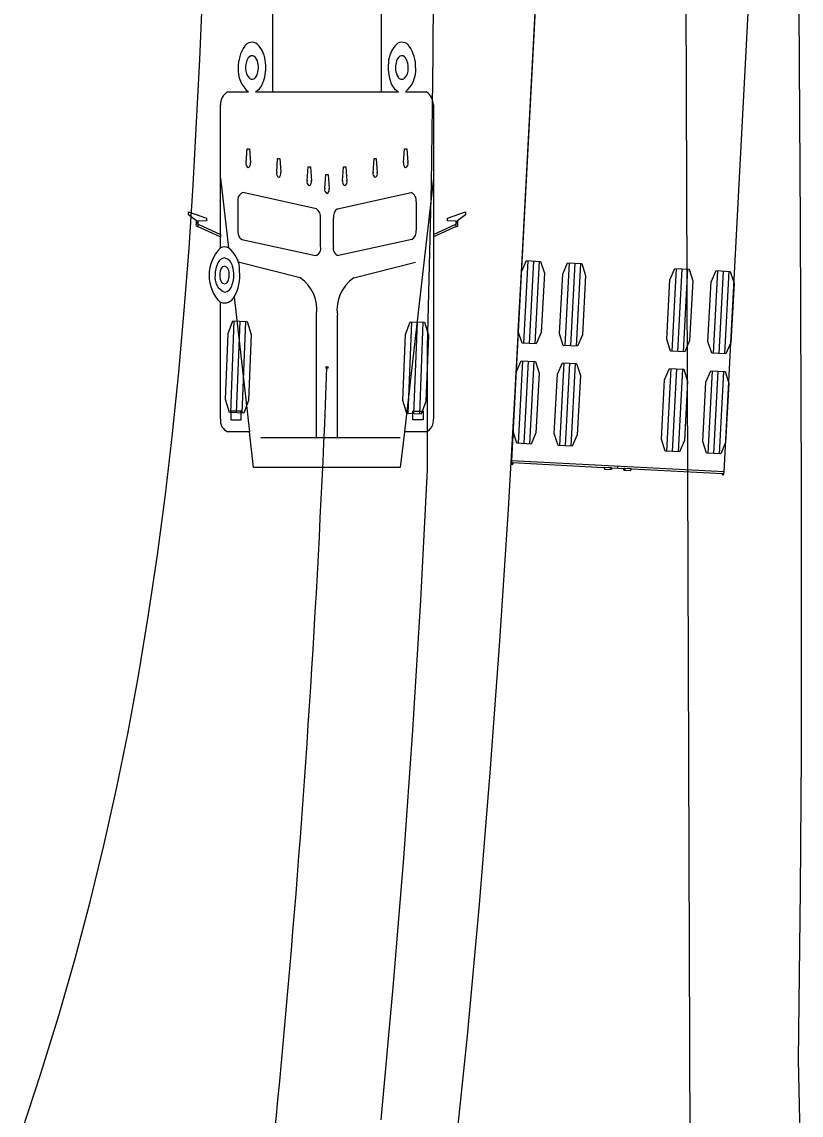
# Model space of a CAD drawing. Extents: x 973688 to 979179, y 703586 to 707602.
# Drawn here: x 976699.71 to 976730.82, y 705727.94 to 705771.58 of the extents above; entities that cross this region are included whole.
import ezdxf

# ---------------------------------------------------------------- set-up
doc = ezdxf.new("R2010")
doc.units = 0
doc.layers.add('EB Left', color=7, linetype='Continuous')
doc.layers.add('SB Right', color=7, linetype='Continuous')

msp = doc.modelspace()

# ---------------------------------------------------------------- linework, layer by layer
at = {"layer": 'EB Left'}
for p, q in [((976726.438, 705710.847), (976726.065, 705823.129)), ((976719.904, 705762.048), (976719.731, 705758.753)), ((976720.133, 705762.036), (976719.96, 705758.741)), ((976720.362, 705762.024), (976720.188, 705758.729)), ((976721.552, 705761.962), (976721.378, 705758.666)), ((976721.781, 705761.95), (976721.607, 705758.654)), ((976722.009, 705761.938), (976721.836, 705758.642)), ((976725.829, 705761.737), (976725.656, 705758.441)), ((976726.058, 705761.725), (976725.885, 705758.429)), ((976726.287, 705761.713), (976726.114, 705758.417)), ((976727.477, 705761.65), (976727.304, 705758.355)), ((976727.706, 705761.638), (976727.532, 705758.343)), ((976727.935, 705761.626), (976727.761, 705758.331)), ((976719.694, 705758.054), (976719.521, 705754.759)), ((976719.923, 705758.042), (976719.749, 705754.747)), ((976720.152, 705758.03), (976719.978, 705754.734)), ((976721.342, 705757.967), (976721.168, 705754.672)), ((976721.57, 705757.955), (976721.397, 705754.66)), ((976721.799, 705757.943), (976721.626, 705754.648)), ((976725.619, 705757.742), (976725.446, 705754.447)), ((976725.848, 705757.73), (976725.675, 705754.435)), ((976726.077, 705757.718), (976725.903, 705754.423)), ((976727.267, 705757.656), (976727.093, 705754.36)), ((976727.496, 705757.644), (976727.322, 705754.348)), ((976727.724, 705757.632), (976727.551, 705754.336)), ((976727.743, 705753.616), (976719.254, 705754.063)), ((976723.23, 705753.783), (976722.964, 705753.797)), ((976723.495, 705753.769), (976723.499, 705753.839)), ((976724.025, 705753.741), (976723.76, 705753.755))]:
    msp.add_line(p, q, dxfattribs=at)
for points in [[(976716.95, 705725.889), (976717.493, 705731.11), (976717.977, 705736.349), (976718.407, 705741.602), (976718.79, 705746.867), (976719.129, 705752.126), (976719.424, 705757.292), (976722.031, 705806.849), (976722.11, 705806.976), (976722.055, 705827.119), (976730.055, 705827.132), (976730.128, 705806.546), (976730.519, 705806.402), (976730.78, 705763.535), (976730.818, 705753.054), (976730.814, 705742.33), (976730.784, 705736.924), (976730.706, 705730.152), (976730.816, 705724.697)], [(976727.717, 705753.547), (976727.738, 705753.546), (976727.742, 705753.616), (976728.04, 705759.276), (976730.519, 705806.402), (976726.275, 705806.625), (976722.031, 705806.849), (976719.552, 705759.722), (976719.255, 705754.063), (976719.252, 705753.992), (976719.273, 705753.991)], [(976719.297, 705753.99), (976719.298, 705753.99), (976722.929, 705753.799), (976722.964, 705753.797), (976722.961, 705753.727), (976722.962, 705753.726), (976723.229, 705753.712)], [(976723.236, 705753.783), (976723.757, 705753.755)], [(976723.754, 705753.685), (976724.02, 705753.671), (976724.022, 705753.671), (976724.025, 705753.741), (976724.061, 705753.739), (976727.692, 705753.548), (976727.693, 705753.548)]]:
    msp.add_lwpolyline(points, dxfattribs=at)
for points in [[(976719.847, 705762.051), (976720.418, 705762.021), (976720.566, 705761.551), (976720.441, 705759.178), (976720.245, 705758.726), (976719.674, 705758.756), (976719.526, 705759.226), (976719.651, 705761.599)], [(976721.495, 705761.965), (976722.066, 705761.935), (976722.214, 705761.464), (976722.089, 705759.092), (976721.893, 705758.639), (976721.322, 705758.669), (976721.174, 705759.14), (976721.299, 705761.512)], [(976725.772, 705761.74), (976726.344, 705761.71), (976726.491, 705761.239), (976726.367, 705758.867), (976726.17, 705758.414), (976725.599, 705758.444), (976725.451, 705758.915), (976725.576, 705761.287)], [(976727.42, 705761.653), (976727.991, 705761.623), (976728.139, 705761.153), (976728.014, 705758.78), (976727.818, 705758.328), (976727.247, 705758.358), (976727.099, 705758.828), (976727.224, 705761.201)], [(976719.637, 705758.057), (976720.208, 705758.027), (976720.356, 705757.557), (976720.231, 705755.184), (976720.035, 705754.731), (976719.464, 705754.762), (976719.316, 705755.232), (976719.441, 705757.605)], [(976721.285, 705757.97), (976721.856, 705757.94), (976722.004, 705757.47), (976721.879, 705755.097), (976721.683, 705754.645), (976721.112, 705754.675), (976720.964, 705755.145), (976721.088, 705757.518)], [(976725.562, 705757.745), (976726.133, 705757.715), (976726.281, 705757.245), (976726.156, 705754.872), (976725.96, 705754.42), (976725.389, 705754.45), (976725.241, 705754.92), (976725.366, 705757.293)], [(976727.21, 705757.659), (976727.781, 705757.629), (976727.929, 705757.158), (976727.804, 705754.785), (976727.608, 705754.333), (976727.037, 705754.363), (976726.889, 705754.834), (976727.014, 705757.206)]]:
    msp.add_lwpolyline(points, close=True, dxfattribs=at)
for centre in [(976719.283, 705753.956), (976727.703, 705753.513)]:
    msp.add_circle(centre, 0.0266, dxfattribs=at)
for centre, radius, start, end in [((976719.283, 705753.956), 0.0363, 106.0662, 67.2276), ((976723.23, 705753.748), 0.0353, 90.3249, 268.6746), ((976723.23, 705753.748), 0.0352, 267.014, 86.0144), ((976723.756, 705753.72), 0.0352, 87.9631, 266.9635), ((976723.756, 705753.72), 0.0354, 271.2803, 83.4658), ((976727.61, 705751.528), 2.022, 86.9888, 87.6725)]:
    msp.add_arc(centre, radius, start, end, dxfattribs=at)
at = {"layer": 'SB Right'}
for p, q in [((976709.722, 705768.787), (976714.052, 705768.787)), ((976708.661, 705765.964), (976708.701, 705766.514)), ((976708.701, 705766.514), (976708.79, 705766.514)), ((976708.79, 705766.514), (976708.83, 705765.964)), ((976714.944, 705765.964), (976714.983, 705766.514)), ((976714.983, 705766.514), (976715.073, 705766.514)), ((976715.073, 705766.514), (976715.112, 705765.964)), ((976709.879, 705765.578), (976709.918, 705766.128)), ((976709.918, 705766.128), (976710.008, 705766.128)), ((976710.008, 705766.128), (976710.047, 705765.578)), ((976713.728, 705765.553), (976713.766, 705766.128)), ((976713.766, 705766.128), (976713.856, 705766.128)), ((976713.856, 705766.128), (976713.896, 705765.553)), ((976711.096, 705765.244), (976711.136, 705765.794)), ((976711.136, 705765.794), (976711.225, 705765.794)), ((976711.225, 705765.794), (976711.265, 705765.244)), ((976711.803, 705764.936), (976711.842, 705765.485)), ((976711.842, 705765.485), (976711.932, 705765.485)), ((976711.932, 705765.485), (976711.971, 705764.936)), ((976712.509, 705765.244), (976712.548, 705765.794)), ((976712.548, 705765.794), (976712.638, 705765.794)), ((976712.638, 705765.794), (976712.677, 705765.244)), ((976707.637, 705765.348), (976707.956, 705762.56)), ((976716.137, 705765.348), (976714.977, 705755.214)), ((976711.463, 705764.123), (976708.526, 705764.767)), ((976712.311, 705764.123), (976715.247, 705764.767)), ((976708.328, 705764.397), (976708.328, 705763.266)), ((976715.445, 705764.397), (976715.445, 705763.266)), ((976711.628, 705762.622), (976711.628, 705763.752)), ((976712.146, 705762.622), (976712.146, 705763.752)), ((976706.7, 705763.621), (976706.678, 705763.638)), ((976706.728, 705763.622), (976706.7, 705763.621)), ((976717.046, 705763.622), (976717.074, 705763.621)), ((976717.074, 705763.621), (976717.096, 705763.638)), ((976707.637, 705763.098), (976707.637, 705762.998)), ((976708.494, 705762.896), (976711.43, 705762.251)), ((976715.28, 705762.896), (976712.344, 705762.251)), ((976716.137, 705763.098), (976716.137, 705762.998)), ((976710.817, 705761.359), (976708.337, 705761.995)), ((976712.956, 705761.359), (976715.424, 705761.992)), ((976708.18, 705760.605), (976708.797, 705755.214)), ((976711.47, 705754.988), (976711.47, 705759.88)), ((976712.304, 705754.988), (976712.304, 705759.88)), ((976708.046, 705755.981), (976708.187, 705759.645)), ((976708.275, 705755.973), (976708.416, 705759.637)), ((976708.504, 705755.964), (976708.645, 705759.628)), ((976715.13, 705755.946), (976715.269, 705759.61)), ((976715.359, 705755.938), (976715.498, 705759.602)), ((976715.588, 705755.929), (976715.727, 705759.593)), ((976708.046, 705756.049), (976708.046, 705755.693)), ((976708.459, 705756.049), (976708.046, 705756.049)), ((976708.459, 705755.693), (976708.459, 705756.049)), ((976715.315, 705755.693), (976715.315, 705756.049)), ((976715.315, 705756.049), (976715.728, 705756.049)), ((976715.728, 705756.049), (976715.728, 705755.693)), ((976708.046, 705755.693), (976708.459, 705755.693)), ((976715.728, 705755.693), (976715.315, 705755.693)), ((976709.25, 705754.988), (976714.813, 705754.988))]:
    msp.add_line(p, q, dxfattribs=at)
for points in [[(976716.137, 705827.13), (976716.137, 705775.112), (976716.119, 705770.286), (976716.047, 705765.115), (976715.887, 705758.595), (976715.883, 705753.697), (976715.619, 705748.5), (976715.302, 705743.308), (976714.94, 705738.196), (976714.521, 705733.032), (976714.039, 705727.751)], [(976709.035, 705768.787), (976709.721, 705768.787), (976709.722, 705769.025), (976709.722, 705779.387), (976711.887, 705779.387), (976714.052, 705779.387), (976714.052, 705769.025), (976714.053, 705768.787), (976714.739, 705768.787)], [(976699.705, 705727.29), (976700.467, 705729.602), (976701.18, 705731.917), (976701.832, 705734.195), (976702.43, 705736.45), (976702.981, 705738.705), (976703.485, 705740.964), (976703.946, 705743.232), (976704.374, 705745.556), (976704.765, 705747.92), (976705.119, 705750.306), (976705.437, 705752.715), (976705.719, 705755.144), (976705.97, 705757.594), (976706.19, 705760.064), (976706.382, 705762.553), (976706.548, 705765.06), (976706.815, 705770.088), (976707.018, 705775.124)], [(976707.908, 705768.787), (976708.753, 705768.787)], [(976715.02, 705768.787), (976715.866, 705768.787)], [(976706.678, 705763.55), (976706.678, 705763.637), (976706.676, 705763.639), (976706.358, 705763.877), (976706.356, 705763.879), (976706.356, 705763.998), (976706.358, 705763.998), (976707.077, 705763.741), (976707.077, 705763.638), (976706.729, 705763.622), (976706.728, 705763.622), (976706.729, 705763.542), (976706.729, 705763.541), (976706.729, 705763.54), (976706.741, 705763.504), (976706.741, 705763.503), (976707.637, 705763.098), (976707.637, 705768.274)], [(976716.137, 705768.274), (976716.137, 705763.098), (976717.033, 705763.503), (976717.033, 705763.504), (976717.045, 705763.54), (976717.045, 705763.541), (976717.045, 705763.542), (976717.046, 705763.622), (976717.045, 705763.622), (976716.697, 705763.638), (976716.697, 705763.741), (976717.416, 705763.998), (976717.418, 705763.998), (976717.418, 705763.879), (976717.416, 705763.877), (976717.098, 705763.639), (976717.096, 705763.637), (976717.096, 705763.55)], [(976707.637, 705762.564), (976707.637, 705762.99), (976707.628, 705763.002), (976706.722, 705763.417)], [(976717.051, 705763.417), (976716.146, 705763.002), (976716.137, 705762.99), (976716.137, 705755.734)], [(976707.637, 705755.734), (976707.637, 705760.378)], [(976715.842, 705755.214), (976714.985, 705755.214), (976714.976, 705755.212), (976714.813, 705753.787), (976714.75, 705753.787), (976711.887, 705753.787), (976709.024, 705753.787), (976708.96, 705753.787), (976708.797, 705755.212), (976708.788, 705755.214), (976707.932, 705755.214)]]:
    msp.add_lwpolyline(points, dxfattribs=at)
for points in [[(976708.561, 705755.962), (976707.989, 705755.984), (976707.837, 705756.503), (976707.938, 705759.141), (976708.13, 705759.648), (976708.702, 705759.626), (976708.854, 705759.106), (976708.753, 705756.468)], [(976715.645, 705755.927), (976715.073, 705755.948), (976714.92, 705756.468), (976715.02, 705759.106), (976715.212, 705759.612), (976715.783, 705759.591), (976715.936, 705759.071), (976715.836, 705756.433)]]:
    msp.add_lwpolyline(points, close=True, dxfattribs=at)
msp.add_circle((976711.887, 705757.787), 0.0417, dxfattribs=at)
for centre, radius, start, end in [((976708.889, 705770.423), 0.346, 49.5942, 146.6073), ((976708.3, 705769.894), 1.136, 2.7153, 44.236), ((976715.474, 705769.894), 1.136, 135.764, 177.2847), ((976714.884, 705770.423), 0.346, 33.3927, 130.4058), ((976709.761, 705769.801), 1.416, 145.004, 182.0718), ((976708.894, 705770.056), 0.172, 62.5478, 149.6984), ((976714.88, 705770.056), 0.172, 30.3016, 117.4522), ((976714.013, 705769.801), 1.416, 357.9282, 34.996), ((976709.302, 705769.779), 0.664, 146.8745, 185.0962), ((976708.769, 705769.909), 0.362, 6.6625, 55.7034), ((976708.421, 705769.764), 0.732, 328.5917, 14.8262), ((976707.714, 705769.761), 1.73, 341.3749, 6.1734), ((976716.06, 705769.761), 1.73, 173.8266, 198.6251), ((976715.353, 705769.764), 0.732, 165.1738, 211.4083), ((976715.005, 705769.909), 0.362, 124.2966, 173.3375), ((976714.472, 705769.779), 0.664, 354.9038, 33.1255), ((976709.478, 705769.662), 1.136, 175.5788, 230.3701), ((976709.162, 705769.701), 0.522, 177.8305, 224.9946), ((976708.897, 705769.463), 0.169, 231.447, 331.5657), ((976714.876, 705769.463), 0.169, 208.4343, 308.553), ((976714.612, 705769.701), 0.522, 315.0054, 2.1695), ((976714.296, 705769.662), 1.136, 309.6299, 4.4212), ((976708.652, 705769.407), 0.729, 301.6775, 344.1915), ((976715.121, 705769.407), 0.729, 195.8085, 238.3225), ((976708.256, 705768.274), 0.619, 124.1603, 180.002), ((976715.518, 705768.274), 0.619, 359.998, 55.8397), ((976708.808, 705765.909), 0.157, 159.3444, 246.454), ((976708.65, 705765.923), 0.184, 301.1548, 13.0468), ((976715.123, 705765.923), 0.184, 166.9532, 238.8452), ((976714.966, 705765.909), 0.157, 293.546, 20.6556), ((976710.026, 705765.523), 0.157, 159.3444, 246.454), ((976709.868, 705765.537), 0.184, 301.1548, 13.0468), ((976713.906, 705765.537), 0.184, 166.9532, 238.8452), ((976713.748, 705765.523), 0.157, 293.546, 20.6556), ((976711.243, 705765.189), 0.157, 159.3444, 246.454), ((976711.085, 705765.203), 0.184, 301.1548, 13.0468), ((976712.689, 705765.203), 0.184, 166.9532, 238.8452), ((976712.531, 705765.189), 0.157, 293.546, 20.6556), ((976708.654, 705764.461), 0.332, 112.6566, 191.0786), ((976711.95, 705764.88), 0.157, 159.3444, 246.454), ((976711.824, 705764.88), 0.157, 293.546, 20.6556), ((976715.119, 705764.461), 0.332, 348.9214, 67.3434), ((976711.244, 705763.803), 0.387, 352.4376, 55.6647), ((976712.529, 705763.803), 0.387, 124.3353, 187.5624), ((976706.764, 705763.485), 0.108, 142.9763, 189.1588), ((976706.71, 705763.467), 0.0522, 178.8826, 283.7372), ((976708.712, 705763.215), 0.387, 172.4352, 235.6672), ((976715.062, 705763.215), 0.387, 304.3328, 7.5648), ((976717.064, 705763.467), 0.0522, 256.2628, 1.1174), ((976717.01, 705763.485), 0.108, 350.8412, 37.0237), ((976708.709, 705761.47), 1.53, 134.4927, 225.5018), ((976707.795, 705762.252), 0.347, 62.3272, 117.1378), ((976707.265, 705761.658), 1.136, 358.7045, 52.5071), ((976711.345, 705762.535), 0.296, 286.7188, 17.0164), ((976712.429, 705762.535), 0.296, 162.9836, 253.2812), ((976708.451, 705761.499), 1.03, 152.8237, 181.2102), ((976707.827, 705761.848), 0.317, 95.8502, 157.4426), ((976707.686, 705761.736), 0.44, 11.7942, 75.6071), ((976708.192, 705761.473), 0.589, 152.7555, 195.7382), ((976707.818, 705761.662), 0.17, 97.6691, 151.7334), ((976707.717, 705761.58), 0.263, 358.9349, 72.8368), ((976707.413, 705761.478), 0.575, 333.0751, 9.6454), ((976706.979, 705761.478), 1.189, 341.1312, 17.0205), ((976706.706, 705761.459), 1.704, 329.9207, 5.8288), ((976708.047, 705761.374), 0.634, 170.5839, 246.5856), ((976707.846, 705761.341), 0.223, 187.2349, 256.8374), ((976707.781, 705761.281), 0.158, 274.9712, 336.484), ((976707.744, 705761.154), 0.366, 278.0523, 350.5333), ((976709.969, 705760.102), 1.517, 351.58, 56.0075), ((976713.804, 705760.102), 1.517, 123.9925, 188.42), ((976707.796, 705760.788), 0.425, 248.0629, 334.5993), ((976200.719, 705777.287), 511.539, 352.42731, 357.81534), ((976708.117, 705755.663), 0.486, 171.5859, 247.537), ((976715.656, 705755.663), 0.486, 292.463, 8.4141)]:
    msp.add_arc(centre, radius, start, end, dxfattribs=at)
for centre, major_axis, start_param, end_param in [((976706.7, 705763.483), (0, -0.0782), 2.398717, 3.668019), ((976706.7, 705763.483), (0, -0.0782), 0.569648, 1.840391), ((976717.074, 705763.483), (0, 0.0782), 1.301202, 2.571945), ((976717.074, 705763.483), (0, -0.0782), 2.615166, 3.884468)]:
    msp.add_ellipse(centre, major_axis=major_axis, ratio=0.544872, start_param=start_param, end_param=end_param, dxfattribs=at)

doc.saveas('drawing.dxf')
